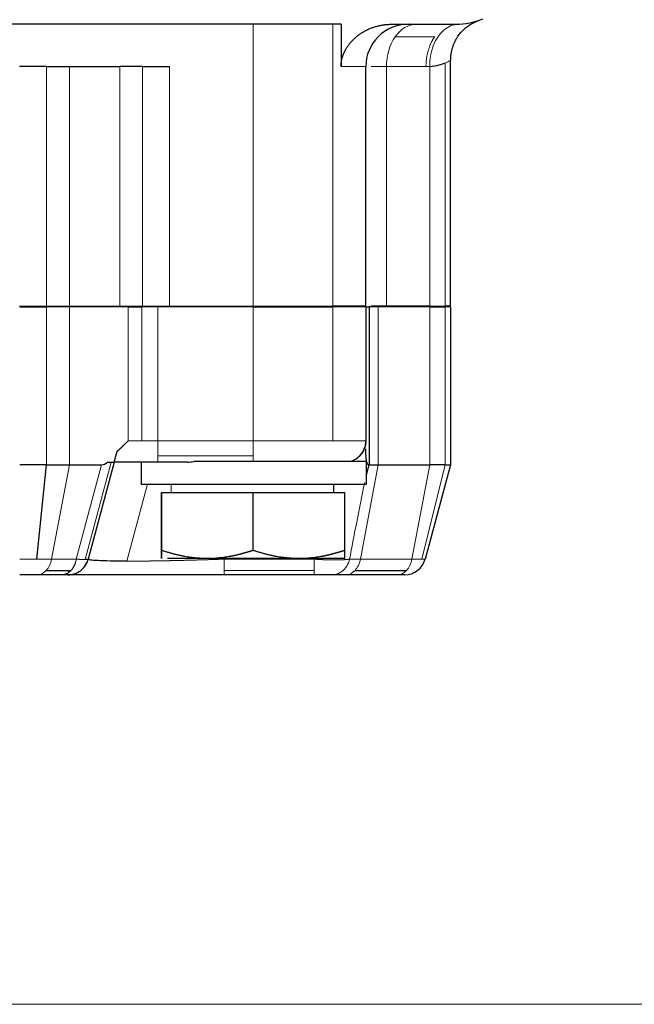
# Model space of a CAD drawing. Header units: inches. Extents: x 0 to 20790, y -12 to 14700.
# Tile 399 of 441: x 13728 to 13772, y 11620 to 11690. Entities that reach past the tile are written whole.
import ezdxf

# ---------------------------------------------------------------- set-up
doc = ezdxf.new("R2010")
doc.units = ezdxf.units.IN
doc.layers.add('1', color=7, linetype='Continuous', true_color=0xffffff)

msp = doc.modelspace()

# ---------------------------------------------------------------- linework, layer by layer
at = {"layer": '1', "color": 2, "linetype": 'Continuous', "lineweight": 25}
for p, q in [((13744.878, 11689.942), (13678.878, 11689.942)), ((13750.535, 11689.942), (13744.878, 11689.942)), ((13751.123, 11689.942), (13750.535, 11689.942)), ((13751.123, 11689.942), (13751.123, 11686.941)), ((13754.676, 11689.942), (13759.267, 11689.942)), ((13758.878, 11669.942), (13758.878, 11687.38)), ((13730.221, 11686.942), (13728.307, 11686.942)), ((13730.221, 11686.942), (13731.843, 11686.942)), ((13731.843, 11686.942), (13735.414, 11686.942)), ((13737.036, 11686.942), (13735.414, 11686.942)), ((13737.036, 11686.942), (13738.949, 11686.942)), ((13752.878, 11669.942), (13752.878, 11686.941)), ((13728.307, 11669.942), (13730.221, 11669.942)), ((13728.318, 11669.892), (13730.232, 11669.892)), ((13730.221, 11669.942), (13731.843, 11669.942)), ((13731.854, 11669.892), (13730.232, 11669.892)), ((13731.843, 11669.942), (13735.414, 11669.942)), ((13736.009, 11669.892), (13731.854, 11669.892)), ((13735.414, 11669.942), (13737.036, 11669.942)), ((13736.009, 11669.892), (13736.982, 11669.892)), ((13738.13, 11669.892), (13736.982, 11669.892)), ((13737.036, 11669.942), (13738.949, 11669.942)), ((13744.888, 11669.892), (13738.13, 11669.892)), ((13738.949, 11669.942), (13744.878, 11669.942)), ((13740.855, 11669.892), (13740.855, 11669.942)), ((13740.879, 11669.892), (13740.879, 11669.942)), ((13744.878, 11669.942), (13750.535, 11669.942)), ((13744.888, 11669.892), (13750.544, 11669.892)), ((13752.878, 11669.942), (13750.535, 11669.942)), ((13752.885, 11669.892), (13750.544, 11669.892)), ((13752.885, 11669.892), (13752.885, 11660.392)), ((13752.885, 11669.892), (13753.109, 11669.892)), ((13753.759, 11669.892), (13753.109, 11669.892)), ((13753.109, 11669.892), (13753.109, 11658.691)), ((13754.343, 11669.942), (13753.259, 11669.942)), ((13757.415, 11669.892), (13753.759, 11669.892)), ((13757.414, 11669.942), (13754.343, 11669.942)), ((13757.414, 11669.942), (13758.498, 11669.942)), ((13757.415, 11669.892), (13758.498, 11669.892)), ((13758.878, 11669.942), (13758.498, 11669.942)), ((13758.878, 11669.892), (13758.498, 11669.892)), ((13735.032, 11658.892), (13735.236, 11659.656)), ((13735.031, 11658.892), (13733.185, 11652.003)), ((13734.539, 11658.892), (13735.032, 11658.892)), ((13738.13, 11658.892), (13735.031, 11658.892)), ((13736.929, 11658.892), (13736.929, 11657.321)), ((13740.24, 11658.892), (13738.13, 11658.892)), ((13752.929, 11658.921), (13740.681, 11658.921)), ((13752.929, 11657.321), (13752.929, 11658.921)), ((13730.232, 11658.692), (13728.318, 11658.692)), ((13729.545, 11652.003), (13730.232, 11658.692)), ((13730.232, 11658.692), (13731.854, 11658.692)), ((13731.854, 11658.692), (13734.13, 11658.692)), ((13752.929, 11657.964), (13753.109, 11658.691)), ((13753.109, 11658.692), (13753.759, 11658.692)), ((13753.759, 11658.692), (13757.415, 11658.692)), ((13758.878, 11658.692), (13757.086, 11652.003)), ((13758.498, 11658.692), (13757.415, 11658.692)), ((13758.498, 11658.692), (13758.878, 11658.692)), ((13736.929, 11657.321), (13752.929, 11657.321)), ((13738.377, 11656.742), (13738.38, 11656.742)), ((13738.377, 11656.742), (13738.377, 11652.623)), ((13738.38, 11656.742), (13744.881, 11656.742)), ((13738.38, 11652.623), (13738.38, 11656.742)), ((13744.881, 11656.742), (13751.38, 11656.742)), ((13744.881, 11652.623), (13744.881, 11656.742)), ((13751.38, 11652.623), (13751.38, 11656.742)), ((13751.379, 11652.042), (13738.809, 11652.042)), ((13730.207, 11651.202), (13731.958, 11651.202)), ((13752.113, 11651.202), (13755.768, 11651.202)), ((13729.561, 11650.892), (13728.318, 11650.892)), ((13731.313, 11650.892), (13729.561, 11650.892)), ((13731.737, 11650.892), (13731.313, 11650.892)), ((13742.838, 11650.892), (13731.733, 11650.892)), ((13749.219, 11650.892), (13742.838, 11650.892)), ((13751.467, 11650.892), (13750.474, 11650.892)), ((13755.123, 11650.892), (13751.467, 11650.892)), ((13755.637, 11650.892), (13755.123, 11650.892))]:
    msp.add_line(p, q, dxfattribs=at)
at = {"layer": '1', "color": 110, "linetype": 'Continuous', "lineweight": 13}
for p, q in [((13744.878, 11689.942), (13744.878, 11669.942)), ((13750.535, 11669.942), (13750.535, 11689.942)), ((13757.767, 11689.063), (13754.964, 11689.063)), ((13730.221, 11669.942), (13730.221, 11686.942)), ((13731.843, 11686.942), (13731.843, 11669.942)), ((13735.414, 11686.942), (13735.414, 11669.942)), ((13737.036, 11669.942), (13737.036, 11686.942)), ((13738.949, 11686.942), (13738.949, 11669.942)), ((13751.123, 11686.941), (13752.878, 11686.941)), ((13753.259, 11686.942), (13754.343, 11686.942)), ((13754.343, 11686.942), (13757.146, 11686.942)), ((13754.343, 11669.942), (13754.343, 11686.942)), ((13757.414, 11686.946), (13757.414, 11669.942)), ((13758.498, 11669.942), (13758.498, 11687.196)), ((13730.232, 11669.892), (13730.232, 11658.692)), ((13731.854, 11658.692), (13731.854, 11669.892)), ((13736.009, 11660.392), (13736.009, 11669.892)), ((13736.982, 11669.892), (13736.982, 11660.392)), ((13744.888, 11660.392), (13744.888, 11669.892)), ((13750.544, 11669.892), (13750.544, 11660.392)), ((13757.415, 11658.692), (13757.415, 11669.892)), ((13758.498, 11669.892), (13758.498, 11658.692)), ((13736.982, 11660.392), (13736.009, 11660.392)), ((13736.982, 11660.392), (13738.13, 11660.392)), ((13738.13, 11660.392), (13744.888, 11660.392)), ((13750.544, 11660.392), (13744.888, 11660.392)), ((13750.544, 11660.392), (13752.885, 11660.392)), ((13732.958, 11651.974), (13734.812, 11658.892)), ((13738.13, 11659.331), (13744.887, 11659.331)), ((13731.854, 11658.692), (13730.586, 11652.003)), ((13734.13, 11658.692), (13732.337, 11652.003)), ((13753.759, 11658.692), (13752.492, 11652.003)), ((13757.415, 11658.692), (13756.147, 11652.003)), ((13756.842, 11652.003), (13758.498, 11658.692)), ((13737.396, 11657.321), (13735.932, 11651.86)), ((13739.064, 11656.742), (13739.064, 11657.321)), ((13728.318, 11652.003), (13729.545, 11652.003)), ((13730.586, 11652.003), (13729.545, 11652.003)), ((13730.586, 11652.003), (13732.337, 11652.003)), ((13742.848, 11652.042), (13742.838, 11652.003)), ((13742.838, 11652.003), (13749.22, 11652.003)), ((13752.492, 11652.003), (13751.729, 11652.003)), ((13752.492, 11652.003), (13756.147, 11652.003)), ((13756.147, 11652.003), (13756.842, 11652.003)), ((13757.086, 11652.003), (13756.842, 11652.003)), ((13742.838, 11650.892), (13742.838, 11651.202)), ((13742.838, 11651.202), (13749.22, 11651.202)), ((13749.22, 11651.202), (13749.219, 11650.892)), ((13675.829, 11620.427), (13809.848, 11620.427))]:
    msp.add_line(p, q, dxfattribs=at)
at = {"layer": '1', "color": 2, "linetype": 'Continuous', "lineweight": 25}
for centre, radius, start, end in [((13759.267, 11694.942), 5, 270, 292.5), ((13755.878, 11686.942), 3, 90, 135), ((13755.878, 11686.942), 3, 135, 180.00358), ((13755.637, 11652.392), 1.5, 270, 345)]:
    msp.add_arc(centre, radius, start, end, dxfattribs=at)
at = {"layer": '1', "color": 110, "linetype": 'Continuous', "lineweight": 13}
for centre, major_axis, ratio, start_param, end_param in [((13756.464, 11686.942), (0, -3), 0.707107, 3.141593, 3.926991), ((13756.464, 11686.942), (0, -3), 0.707107, 3.926991, 4.712389), ((13738.13, 11660.392), (0, -1.5), 0.000306, 0.785398, 1.570937), ((13744.887, 11660.392), (0, -1.5), 0.000306, 0.785398, 1.570796), ((13738.13, 11660.392), (0, -1.5), 0.000306, 0, 0.785398), ((13744.887, 11660.392), (0, 1.5), 0.000306, 3.341239, 3.926991), ((13729.561, 11652.392), (0, -1.5), 0.707323, 0.654498, 1.308997), ((13751.467, 11652.392), (0, -1.5), 0.707323, 0.654498, 1.308997), ((13755.123, 11652.392), (0, -1.5), 0.707323, 0.654498, 1.308997), ((13729.561, 11652.392), (0, -1.5), 0.707323, 0, 0.654498), ((13751.467, 11652.392), (0, -1.5), 0.707323, 0, 0.654498), ((13755.123, 11652.392), (0, 1.5), 0.707323, 3.141593, 3.796091)]:
    msp.add_ellipse(centre, major_axis=major_axis, ratio=ratio, start_param=start_param, end_param=end_param, dxfattribs=at)
at = {"layer": '1', "color": 2, "linetype": 'Continuous', "lineweight": 25}
for major_axis, start_param, end_param in [((0, -1.5), 0.785398, 1.570796), ((0, 1.5), 3.341239, 3.926991)]:
    msp.add_ellipse((13751.385, 11660.392), major_axis=major_axis, ratio=1, start_param=start_param, end_param=end_param, dxfattribs=at)
for points, degree, knots in [([(13759.435, 11689.121), (13759.555, 11689.289), (13759.966, 11689.756), (13760.509, 11690.081), (13760.899, 11690.215)], 3, [0, 0, 0, 0, 0.333333, 1, 1, 1, 1]), ([(13751.123, 11686.941), (13751.123, 11687.263), (13751.293, 11687.877), (13751.608, 11688.44), (13752.035, 11688.923), (13752.543, 11689.321), (13753.114, 11689.627), (13754.032, 11689.941), (13754.676, 11689.942)], 2, [0, 0, 0, 0.125, 0.25, 0.375, 0.5, 0.625, 0.75, 1, 1, 1]), ([(13735.236, 11659.656), (13735.415, 11659.81), (13735.629, 11660.015), (13735.752, 11660.134), (13736.009, 11660.392)], 2, [0, 0, 0, 0.5, 0.5, 1, 1, 1]), ([(13752.95, 11658.892), (13752.949, 11658.896), (13752.947, 11658.904), (13752.945, 11658.917), (13752.942, 11658.93), (13752.939, 11658.943), (13752.937, 11658.957), (13752.934, 11658.971), (13752.932, 11658.985), (13752.929, 11659), (13752.927, 11659.015), (13752.924, 11659.031), (13752.922, 11659.047), (13752.92, 11659.063), (13752.918, 11659.08), (13752.916, 11659.096), (13752.914, 11659.114), (13752.912, 11659.131), (13752.91, 11659.149), (13752.908, 11659.168), (13752.906, 11659.186), (13752.904, 11659.205), (13752.902, 11659.225), (13752.901, 11659.244), (13752.899, 11659.264), (13752.898, 11659.285), (13752.896, 11659.305), (13752.895, 11659.326), (13752.894, 11659.348), (13752.892, 11659.37), (13752.891, 11659.392), (13752.89, 11659.414), (13752.889, 11659.437), (13752.888, 11659.46), (13752.887, 11659.484), (13752.886, 11659.508), (13752.885, 11659.532), (13752.885, 11659.556), (13752.884, 11659.581), (13752.883, 11659.606), (13752.883, 11659.632), (13752.882, 11659.658), (13752.882, 11659.684), (13752.882, 11659.711), (13752.881, 11659.738), (13752.881, 11659.765), (13752.881, 11659.793), (13752.881, 11659.811), (13752.881, 11659.821)], 3, [0, 0, 0, 0, 0.016016, 0.032258, 0.048728, 0.065429, 0.082365, 0.099536, 0.116947, 0.134599, 0.152494, 0.170635, 0.189023, 0.207662, 0.226551, 0.245695, 0.265093, 0.284749, 0.304662, 0.324836, 0.345271, 0.36597, 0.386932, 0.40816, 0.429655, 0.451418, 0.473451, 0.495754, 0.518328, 0.541175, 0.564295, 0.58769, 0.61136, 0.635306, 0.65953, 0.684032, 0.708812, 0.733872, 0.759213, 0.784834, 0.810737, 0.836923, 0.863391, 0.890143, 0.91718, 0.944501, 0.972107, 1, 1, 1, 1]), ([(13753.068, 11658.692), (13753.067, 11658.692), (13753.065, 11658.692), (13753.061, 11658.692), (13753.058, 11658.693), (13753.054, 11658.694), (13753.051, 11658.695), (13753.047, 11658.696), (13753.044, 11658.698), (13753.041, 11658.7), (13753.038, 11658.702), (13753.034, 11658.704), (13753.031, 11658.707), (13753.028, 11658.71), (13753.025, 11658.713), (13753.022, 11658.716), (13753.018, 11658.72), (13753.015, 11658.724), (13753.012, 11658.728), (13753.009, 11658.732), (13753.006, 11658.737), (13753.003, 11658.742), (13753, 11658.747), (13752.997, 11658.752), (13752.995, 11658.758), (13752.992, 11658.764), (13752.989, 11658.77), (13752.986, 11658.776), (13752.983, 11658.783), (13752.981, 11658.79), (13752.978, 11658.797), (13752.975, 11658.804), (13752.973, 11658.812), (13752.97, 11658.82), (13752.967, 11658.828), (13752.965, 11658.836), (13752.962, 11658.845), (13752.96, 11658.854), (13752.957, 11658.863), (13752.955, 11658.872), (13752.953, 11658.882), (13752.951, 11658.888), (13752.95, 11658.892)], 3, [0, 0, 0, 0, 0.021212, 0.042475, 0.063802, 0.085208, 0.106704, 0.128305, 0.150022, 0.171868, 0.193856, 0.215997, 0.238304, 0.260787, 0.283459, 0.306329, 0.32941, 0.35271, 0.376241, 0.400012, 0.424033, 0.448312, 0.47286, 0.497683, 0.522791, 0.548193, 0.573894, 0.599904, 0.626229, 0.652876, 0.679853, 0.707165, 0.734818, 0.762819, 0.791174, 0.819888, 0.848967, 0.878415, 0.908237, 0.93844, 0.969026, 1, 1, 1, 1]), ([(13738.379, 11652.042), (13738.378, 11652.044), (13738.378, 11652.045), (13738.378, 11652.046), (13738.378, 11652.048), (13738.378, 11652.05), (13738.378, 11652.052), (13738.378, 11652.054), (13738.378, 11652.057), (13738.378, 11652.06), (13738.378, 11652.063), (13738.378, 11652.066), (13738.378, 11652.07), (13738.378, 11652.074), (13738.378, 11652.078), (13738.378, 11652.083), (13738.378, 11652.087), (13738.378, 11652.092), (13738.378, 11652.098), (13738.378, 11652.103), (13738.378, 11652.109), (13738.378, 11652.115), (13738.378, 11652.121), (13738.378, 11652.128), (13738.378, 11652.134), (13738.378, 11652.141), (13738.378, 11652.149), (13738.378, 11652.156), (13738.378, 11652.164), (13738.378, 11652.172), (13738.378, 11652.18), (13738.378, 11652.189), (13738.378, 11652.201), (13738.378, 11652.217), (13738.378, 11652.239), (13738.378, 11652.261), (13738.378, 11652.284), (13738.378, 11652.309), (13738.378, 11652.335), (13738.378, 11652.362), (13738.378, 11652.391), (13738.378, 11652.42), (13738.378, 11652.451), (13738.378, 11652.483), (13738.377, 11652.516), (13738.377, 11652.551), (13738.377, 11652.586), (13738.377, 11652.611), (13738.377, 11652.623)], 3, [0, 0, 0, 0, 0.07041, 0.084484, 0.09856, 0.112638, 0.126719, 0.140805, 0.154898, 0.168998, 0.183108, 0.197228, 0.21136, 0.225506, 0.239666, 0.253842, 0.268035, 0.282247, 0.296479, 0.310732, 0.325007, 0.339307, 0.353631, 0.367982, 0.382361, 0.396768, 0.411205, 0.425674, 0.440175, 0.45471, 0.46928, 0.483886, 0.498529, 0.530489, 0.562616, 0.594921, 0.627414, 0.660107, 0.693008, 0.726128, 0.759476, 0.79306, 0.82689, 0.860973, 0.895319, 0.929933, 0.964825, 1, 1, 1, 1]), ([(13738.38, 11652.623), (13738.38, 11652.617), (13738.38, 11652.604), (13738.38, 11652.585), (13738.38, 11652.567), (13738.38, 11652.549), (13738.38, 11652.531), (13738.38, 11652.513), (13738.38, 11652.496), (13738.38, 11652.479), (13738.379, 11652.462), (13738.379, 11652.446), (13738.379, 11652.43), (13738.379, 11652.414), (13738.379, 11652.399), (13738.379, 11652.384), (13738.379, 11652.37), (13738.379, 11652.355), (13738.379, 11652.341), (13738.379, 11652.327), (13738.379, 11652.314), (13738.379, 11652.301), (13738.379, 11652.288), (13738.379, 11652.276), (13738.379, 11652.264), (13738.379, 11652.252), (13738.379, 11652.24), (13738.379, 11652.229), (13738.379, 11652.218), (13738.379, 11652.208), (13738.379, 11652.195), (13738.379, 11652.181), (13738.379, 11652.165), (13738.379, 11652.15), (13738.379, 11652.136), (13738.379, 11652.123), (13738.379, 11652.111), (13738.379, 11652.1), (13738.379, 11652.09), (13738.379, 11652.08), (13738.379, 11652.072), (13738.379, 11652.065), (13738.379, 11652.059), (13738.379, 11652.053), (13738.379, 11652.049), (13738.379, 11652.046), (13738.379, 11652.043), (13738.379, 11652.042), (13738.379, 11652.042), (13738.379, 11652.042)], 3, [0, 0, 0, 0, 0.018322, 0.036567, 0.054736, 0.072829, 0.090849, 0.108795, 0.126669, 0.144472, 0.162206, 0.17987, 0.197467, 0.214997, 0.232462, 0.249862, 0.2672, 0.284476, 0.301691, 0.318847, 0.335946, 0.352988, 0.369974, 0.386907, 0.403788, 0.420617, 0.437397, 0.45413, 0.470815, 0.487456, 0.504053, 0.532692, 0.561195, 0.589568, 0.617821, 0.645964, 0.674004, 0.701952, 0.729817, 0.75761, 0.785338, 0.813014, 0.840646, 0.868245, 0.895821, 0.923384, 0.950945, 0.978515, 1, 1, 1, 1]), ([(13744.881, 11652.623), (13744.862, 11652.617), (13744.824, 11652.604), (13744.767, 11652.586), (13744.71, 11652.567), (13744.653, 11652.549), (13744.597, 11652.532), (13744.54, 11652.514), (13744.484, 11652.497), (13744.428, 11652.48), (13744.372, 11652.464), (13744.316, 11652.448), (13744.26, 11652.432), (13744.205, 11652.416), (13744.149, 11652.401), (13744.094, 11652.386), (13744.039, 11652.372), (13743.984, 11652.357), (13743.929, 11652.343), (13743.874, 11652.33), (13743.819, 11652.316), (13743.764, 11652.303), (13743.709, 11652.29), (13743.655, 11652.278), (13743.6, 11652.266), (13743.546, 11652.254), (13743.491, 11652.243), (13743.437, 11652.231), (13743.383, 11652.22), (13743.328, 11652.21), (13743.159, 11652.178), (13742.875, 11652.131), (13742.477, 11652.082), (13742.081, 11652.052), (13741.681, 11652.04), (13741.276, 11652.047), (13740.866, 11652.074), (13740.454, 11652.121), (13740.143, 11652.17), (13739.933, 11652.209), (13739.825, 11652.231), (13739.717, 11652.254), (13739.608, 11652.277), (13739.499, 11652.303), (13739.389, 11652.329), (13739.279, 11652.357), (13739.169, 11652.386), (13739.058, 11652.416), (13738.946, 11652.447), (13738.834, 11652.48), (13738.721, 11652.514), (13738.608, 11652.549), (13738.494, 11652.585), (13738.418, 11652.611), (13738.38, 11652.623)], 3, [0, 0, 0, 0, 0.009019, 0.018002, 0.026948, 0.03586, 0.044737, 0.05358, 0.062392, 0.071171, 0.07992, 0.088638, 0.097328, 0.105989, 0.114623, 0.123231, 0.131814, 0.140372, 0.148907, 0.15742, 0.165911, 0.174382, 0.182833, 0.191267, 0.199683, 0.208082, 0.216467, 0.224838, 0.233196, 0.241542, 0.249877, 0.311299, 0.371721, 0.431655, 0.491631, 0.553705, 0.615706, 0.678192, 0.7417, 0.758271, 0.774904, 0.791606, 0.808385, 0.825249, 0.842204, 0.859257, 0.876415, 0.893685, 0.911074, 0.928586, 0.94623, 0.964009, 0.981931, 1, 1, 1, 1]), ([(13751.38, 11652.623), (13751.361, 11652.617), (13751.322, 11652.604), (13751.265, 11652.586), (13751.208, 11652.567), (13751.151, 11652.549), (13751.095, 11652.531), (13751.038, 11652.514), (13750.982, 11652.497), (13750.926, 11652.48), (13750.87, 11652.464), (13750.814, 11652.448), (13750.758, 11652.432), (13750.703, 11652.416), (13750.647, 11652.401), (13750.592, 11652.386), (13750.537, 11652.371), (13750.482, 11652.357), (13750.427, 11652.343), (13750.372, 11652.329), (13750.317, 11652.316), (13750.262, 11652.303), (13750.208, 11652.29), (13750.153, 11652.278), (13750.099, 11652.266), (13750.045, 11652.254), (13749.991, 11652.243), (13749.937, 11652.231), (13749.882, 11652.221), (13749.829, 11652.21), (13749.659, 11652.178), (13749.375, 11652.131), (13748.976, 11652.082), (13748.579, 11652.052), (13748.178, 11652.04), (13747.771, 11652.047), (13747.36, 11652.075), (13746.947, 11652.122), (13746.636, 11652.172), (13746.425, 11652.211), (13746.317, 11652.233), (13746.209, 11652.255), (13746.1, 11652.279), (13745.991, 11652.304), (13745.882, 11652.331), (13745.773, 11652.358), (13745.663, 11652.387), (13745.553, 11652.417), (13745.442, 11652.449), (13745.331, 11652.481), (13745.219, 11652.515), (13745.107, 11652.55), (13744.994, 11652.586), (13744.919, 11652.611), (13744.881, 11652.623)], 3, [0, 0, 0, 0, 0.00904, 0.018043, 0.027009, 0.035939, 0.044834, 0.053694, 0.06252, 0.071313, 0.080073, 0.088802, 0.097499, 0.106167, 0.114805, 0.123415, 0.131996, 0.140551, 0.149079, 0.157583, 0.166061, 0.174516, 0.182949, 0.191359, 0.199749, 0.208118, 0.216469, 0.224801, 0.233116, 0.241414, 0.249697, 0.311305, 0.371916, 0.432011, 0.49209, 0.554427, 0.616638, 0.679323, 0.743062, 0.759642, 0.776265, 0.79294, 0.809675, 0.826479, 0.843359, 0.860324, 0.877382, 0.89454, 0.911806, 0.929187, 0.94669, 0.964323, 0.98209, 1, 1, 1, 1]), ([(13751.379, 11652.042), (13751.379, 11652.044), (13751.379, 11652.045), (13751.379, 11652.046), (13751.379, 11652.048), (13751.379, 11652.05), (13751.379, 11652.052), (13751.379, 11652.054), (13751.379, 11652.057), (13751.379, 11652.06), (13751.379, 11652.063), (13751.379, 11652.066), (13751.379, 11652.07), (13751.379, 11652.074), (13751.379, 11652.078), (13751.379, 11652.083), (13751.379, 11652.087), (13751.379, 11652.092), (13751.379, 11652.098), (13751.379, 11652.103), (13751.379, 11652.109), (13751.379, 11652.115), (13751.379, 11652.121), (13751.379, 11652.128), (13751.379, 11652.134), (13751.379, 11652.141), (13751.379, 11652.149), (13751.379, 11652.156), (13751.379, 11652.164), (13751.379, 11652.172), (13751.379, 11652.18), (13751.379, 11652.189), (13751.379, 11652.201), (13751.379, 11652.217), (13751.379, 11652.239), (13751.379, 11652.261), (13751.379, 11652.284), (13751.379, 11652.309), (13751.379, 11652.335), (13751.379, 11652.362), (13751.379, 11652.391), (13751.379, 11652.42), (13751.38, 11652.451), (13751.38, 11652.483), (13751.38, 11652.516), (13751.38, 11652.551), (13751.38, 11652.586), (13751.38, 11652.611), (13751.38, 11652.623)], 3, [0, 0, 0, 0, 0.07041, 0.084484, 0.09856, 0.112638, 0.126719, 0.140805, 0.154898, 0.168998, 0.183108, 0.197228, 0.21136, 0.225506, 0.239666, 0.253842, 0.268035, 0.282247, 0.296479, 0.310732, 0.325007, 0.339307, 0.353631, 0.367982, 0.382361, 0.396768, 0.411205, 0.425674, 0.440175, 0.45471, 0.46928, 0.483886, 0.498529, 0.530489, 0.562616, 0.594921, 0.627414, 0.660107, 0.693008, 0.726128, 0.759476, 0.79306, 0.82689, 0.860973, 0.895319, 0.929933, 0.964825, 1, 1, 1, 1]), ([(13732.65, 11651.202), (13732.761, 11651.287), (13732.993, 11651.523), (13733.137, 11651.823), (13733.185, 11652.003)], 3, [0, 0, 0, 0, 0.428555, 1, 1, 1, 1]), ([(13733.185, 11652.003), (13733.183, 11651.995), (13733.146, 11651.979), (13733.038, 11651.974), (13732.958, 11651.974)], 3, [0, 0, 0, 0, 0.442202, 1, 1, 1, 1]), ([(13735.933, 11651.86), (13735.711, 11651.86), (13735.501, 11651.861), (13735.105, 11651.864), (13734.92, 11651.866), (13734.403, 11651.876), (13733.964, 11651.89), (13733.655, 11651.91), (13733.478, 11651.925), (13733.405, 11651.933), (13733.231, 11651.96), (13733.176, 11651.981), (13733.182, 11652.003)], 3, [0, 0, 0, 0, 0.125, 0.125, 0.25, 0.25, 0.5, 0.625, 0.625, 0.75, 0.75, 1, 1, 1, 1]), ([(13731.958, 11651.202), (13731.932, 11651.173), (13731.796, 11651.039), (13731.577, 11650.918), (13731.379, 11650.892), (13731.313, 11650.892)], 3, [0, 0, 0, 0, 0.142923, 0.714332, 1, 1, 1, 1]), ([(13731.737, 11650.892), (13731.83, 11650.892), (13732.111, 11650.918), (13732.42, 11651.039), (13732.613, 11651.173), (13732.65, 11651.202)], 3, [0, 0, 0, 0, 0.285706, 0.857118, 1, 1, 1, 1]), ([(13750.474, 11650.892), (13750.411, 11650.892), (13750.238, 11650.892), (13749.957, 11650.892), (13749.713, 11650.892), (13749.498, 11650.892), (13749.333, 11650.892), (13749.219, 11650.892)], 3, [0, 0, 0, 0, 0.252546, 0.556713, 0.675, 0.775, 1, 1, 1, 1])]:
    msp.add_open_spline(points, degree=degree, knots=knots, dxfattribs=at)
at = {"layer": '1', "color": 110, "linetype": 'Continuous', "lineweight": 13}
for points, degree in [([(13757.414, 11686.946), (13757.405, 11687.462), (13757.58, 11688.492), (13758.351, 11689.636), (13759.07, 11689.932), (13759.435, 11689.944)], 3), ([(13757.146, 11686.942), (13757.235, 11686.942), (13757.325, 11686.943), (13757.414, 11686.946)], 3), ([(13738.13, 11669.892), (13738.13, 11660.392)], 1), ([(13753.759, 11669.892), (13753.759, 11658.692)], 1)]:
    msp.add_open_spline(points, degree=degree, dxfattribs=at)
for points, weights, degree in [([(13757.146, 11686.942), (13757.146, 11687.748), (13757.364, 11688.493), (13757.767, 11689.063)], [1, 0.949253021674, 0.949253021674, 1], 3), ([(13731.958, 11651.202), (13732.244, 11651.512), (13732.337, 11652.003)], [1, 0.876726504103, 0.857220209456], 2), ([(13749.22, 11651.202), (13749.22, 11651.512), (13749.22, 11652.003)], [1, 0.876726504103, 0.857220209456], 2)]:
    msp.add_rational_spline(points, weights, degree=degree, dxfattribs=at)
at = {"layer": '1', "color": 2, "linetype": 'Continuous', "lineweight": 25}
msp.add_rational_spline([(13759.435, 11689.121), (13759.07, 11688.608), (13758.878, 11688.009), (13758.878, 11687.38)], [1, 0.968307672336, 0.968307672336, 1], degree=3, dxfattribs=at)
at = {"layer": '1', "color": 110, "linetype": 'Continuous', "lineweight": 13}
for points, knots in [([(13758.498, 11687.196), (13758.571, 11687.226), (13758.786, 11687.325), (13758.878, 11687.38), (13758.878, 11687.38)], [0, 0, 0, 0, 0.291275, 1, 1, 1, 1]), ([(13758.498, 11687.196), (13758.493, 11687.194), (13758.484, 11687.191), (13758.471, 11687.185), (13758.457, 11687.179), (13758.443, 11687.174), (13758.428, 11687.168), (13758.414, 11687.163), (13758.399, 11687.157), (13758.384, 11687.151), (13758.368, 11687.146), (13758.353, 11687.14), (13758.337, 11687.134), (13758.321, 11687.129), (13758.305, 11687.123), (13758.279, 11687.114), (13758.242, 11687.101), (13758.193, 11687.086), (13758.142, 11687.071), (13758.09, 11687.056), (13758.04, 11687.043), (13757.992, 11687.031), (13757.947, 11687.02), (13757.902, 11687.011), (13757.857, 11687.001), (13757.812, 11686.993), (13757.767, 11686.985), (13757.722, 11686.978), (13757.677, 11686.971), (13757.632, 11686.966), (13757.588, 11686.96), (13757.544, 11686.956), (13757.5, 11686.952), (13757.457, 11686.949), (13757.428, 11686.947), (13757.414, 11686.946)], [0, 0, 0, 0, 0.017866, 0.035733, 0.053601, 0.07147, 0.08934, 0.107211, 0.125083, 0.142956, 0.160831, 0.178706, 0.196582, 0.214459, 0.232337, 0.250216, 0.300804, 0.351173, 0.401325, 0.45126, 0.500978, 0.541621, 0.581489, 0.620582, 0.658903, 0.696453, 0.733233, 0.769245, 0.804492, 0.838974, 0.872694, 0.905654, 0.937857, 0.969305, 1, 1, 1, 1]), ([(13751.729, 11652.003), (13751.884, 11652.841), (13752.227, 11654.656), (13752.594, 11656.468), (13752.8, 11657.443)], [0, 0, 0, 0, 0.461415, 1, 1, 1, 1]), ([(13732.337, 11652.003), (13732.343, 11652.003), (13732.355, 11652.002), (13732.372, 11652.001), (13732.389, 11652), (13732.406, 11651.998), (13732.423, 11651.997), (13732.439, 11651.996), (13732.456, 11651.995), (13732.472, 11651.994), (13732.488, 11651.993), (13732.504, 11651.992), (13732.52, 11651.991), (13732.535, 11651.99), (13732.551, 11651.989), (13732.566, 11651.988), (13732.581, 11651.987), (13732.596, 11651.986), (13732.611, 11651.985), (13732.625, 11651.985), (13732.64, 11651.984), (13732.654, 11651.983), (13732.668, 11651.982), (13732.682, 11651.982), (13732.695, 11651.981), (13732.709, 11651.98), (13732.722, 11651.98), (13732.735, 11651.979), (13732.748, 11651.979), (13732.761, 11651.978), (13732.774, 11651.978), (13732.786, 11651.977), (13732.798, 11651.977), (13732.81, 11651.976), (13732.822, 11651.976), (13732.834, 11651.976), (13732.845, 11651.975), (13732.856, 11651.975), (13732.867, 11651.975), (13732.878, 11651.975), (13732.889, 11651.974), (13732.899, 11651.974), (13732.909, 11651.974), (13732.92, 11651.974), (13732.929, 11651.974), (13732.939, 11651.974), (13732.949, 11651.974), (13732.955, 11651.974), (13732.958, 11651.974)], [0, 0, 0, 0, 0.022024, 0.044046, 0.066068, 0.088087, 0.110103, 0.132114, 0.154121, 0.176123, 0.198118, 0.220105, 0.242084, 0.264055, 0.286015, 0.307965, 0.329903, 0.35183, 0.373743, 0.395642, 0.417526, 0.439395, 0.461247, 0.483083, 0.5049, 0.526699, 0.548478, 0.570237, 0.591975, 0.613691, 0.635384, 0.657055, 0.678701, 0.700322, 0.721917, 0.743486, 0.765028, 0.786543, 0.808028, 0.829485, 0.850911, 0.872307, 0.893672, 0.915004, 0.936304, 0.95757, 0.978802, 1, 1, 1, 1]), ([(13732.646, 11651.202), (13732.705, 11651.247), (13732.763, 11651.298), (13732.871, 11651.412), (13732.923, 11651.474), (13733.016, 11651.61), (13733.058, 11651.684), (13733.13, 11651.838), (13733.159, 11651.92), (13733.182, 11652.003)], [0, 0, 0, 0, 0.25, 0.25, 0.5, 0.5, 0.75, 0.75, 1, 1, 1, 1]), ([(13735.932, 11651.86), (13735.944, 11651.86), (13735.967, 11651.86), (13736.003, 11651.86), (13736.038, 11651.86), (13736.074, 11651.86), (13736.11, 11651.86), (13736.146, 11651.86), (13736.182, 11651.86), (13736.219, 11651.861), (13736.255, 11651.861), (13736.292, 11651.861), (13736.33, 11651.861), (13736.367, 11651.861), (13736.405, 11651.861), (13736.443, 11651.862), (13736.481, 11651.862), (13736.519, 11651.862), (13736.557, 11651.862), (13736.596, 11651.863), (13736.635, 11651.863), (13736.674, 11651.863), (13736.713, 11651.863), (13736.753, 11651.864), (13736.793, 11651.864), (13736.832, 11651.864), (13736.873, 11651.865), (13736.913, 11651.865), (13736.953, 11651.865), (13736.994, 11651.866), (13737.035, 11651.866), (13737.076, 11651.867), (13737.117, 11651.867), (13737.159, 11651.867), (13737.2, 11651.868), (13737.242, 11651.868), (13737.284, 11651.869), (13737.326, 11651.869), (13737.369, 11651.87), (13737.411, 11651.87), (13737.454, 11651.871), (13737.497, 11651.871), (13737.54, 11651.872), (13737.583, 11651.872), (13737.627, 11651.873), (13737.67, 11651.873), (13737.714, 11651.874), (13737.758, 11651.875), (13737.802, 11651.875), (13737.847, 11651.876), (13737.891, 11651.876), (13737.936, 11651.877), (13737.98, 11651.878), (13738.025, 11651.878), (13738.07, 11651.879), (13738.116, 11651.88), (13738.161, 11651.88), (13738.207, 11651.881), (13738.252, 11651.882), (13738.298, 11651.883), (13738.344, 11651.883), (13738.39, 11651.884), (13738.436, 11651.885), (13738.483, 11651.886), (13738.529, 11651.887), (13738.576, 11651.887), (13738.623, 11651.888), (13738.67, 11651.889), (13738.717, 11651.89), (13738.764, 11651.891), (13738.812, 11651.892), (13738.859, 11651.893), (13738.907, 11651.894), (13738.954, 11651.895), (13739.002, 11651.896), (13739.05, 11651.896), (13739.11, 11651.898), (13739.181, 11651.899), (13739.264, 11651.901), (13739.348, 11651.903), (13739.433, 11651.905), (13739.518, 11651.907), (13739.604, 11651.909), (13739.69, 11651.911), (13739.778, 11651.913), (13739.865, 11651.915), (13739.954, 11651.917), (13740.042, 11651.92), (13740.132, 11651.922), (13740.222, 11651.924), (13740.313, 11651.927), (13740.404, 11651.929), (13740.495, 11651.932), (13740.588, 11651.934), (13740.681, 11651.937), (13740.774, 11651.939), (13740.868, 11651.942), (13740.962, 11651.945), (13741.057, 11651.947), (13741.152, 11651.95), (13741.248, 11651.953), (13741.345, 11651.956), (13741.441, 11651.959), (13741.539, 11651.961), (13741.636, 11651.964), (13741.734, 11651.967), (13741.833, 11651.97), (13741.932, 11651.973), (13742.031, 11651.977), (13742.131, 11651.98), (13742.231, 11651.983), (13742.331, 11651.986), (13742.432, 11651.99), (13742.533, 11651.993), (13742.634, 11651.996), (13742.736, 11652), (13742.804, 11652.002), (13742.838, 11652.003)], [0, 0, 0, 0, 0.00647, 0.012947, 0.01943, 0.025919, 0.032414, 0.038916, 0.045424, 0.051937, 0.058457, 0.064982, 0.071514, 0.078051, 0.084594, 0.091143, 0.097697, 0.104257, 0.110823, 0.117394, 0.12397, 0.130552, 0.137139, 0.143732, 0.150329, 0.156932, 0.16354, 0.170153, 0.17677, 0.183393, 0.19002, 0.196653, 0.20329, 0.209931, 0.216577, 0.223228, 0.229883, 0.236543, 0.243207, 0.249875, 0.256547, 0.263223, 0.269904, 0.276588, 0.283277, 0.289969, 0.296665, 0.303365, 0.310068, 0.316775, 0.323486, 0.3302, 0.336917, 0.343638, 0.350362, 0.357089, 0.363819, 0.370552, 0.377288, 0.384027, 0.390769, 0.397514, 0.404262, 0.411012, 0.417764, 0.424519, 0.431277, 0.438037, 0.444799, 0.451563, 0.45833, 0.465098, 0.471869, 0.478641, 0.485416, 0.492192, 0.49897, 0.510585, 0.522249, 0.533963, 0.545726, 0.557538, 0.569399, 0.581309, 0.593267, 0.605273, 0.617328, 0.62943, 0.64158, 0.653778, 0.666023, 0.678315, 0.690653, 0.703039, 0.71547, 0.727947, 0.740471, 0.753039, 0.765652, 0.778311, 0.791013, 0.80376, 0.816551, 0.829384, 0.842261, 0.855181, 0.868143, 0.881147, 0.894192, 0.907279, 0.920406, 0.933573, 0.94678, 0.960027, 0.973313, 0.986637, 1, 1, 1, 1]), ([(13742.838, 11651.202), (13742.838, 11651.321), (13742.838, 11651.572), (13742.838, 11651.877), (13742.838, 11652.003)], [0, 0, 0, 0, 0.599998, 1, 1, 1, 1]), ([(13749.22, 11652.003), (13749.229, 11652.003), (13749.248, 11652.001), (13749.276, 11651.999), (13749.305, 11651.997), (13749.333, 11651.996), (13749.361, 11651.994), (13749.389, 11651.992), (13749.418, 11651.99), (13749.446, 11651.988), (13749.474, 11651.986), (13749.502, 11651.985), (13749.53, 11651.983), (13749.558, 11651.981), (13749.586, 11651.98), (13749.614, 11651.978), (13749.642, 11651.977), (13749.67, 11651.975), (13749.698, 11651.974), (13749.726, 11651.972), (13749.754, 11651.971), (13749.781, 11651.97), (13749.809, 11651.968), (13749.836, 11651.967), (13749.864, 11651.966), (13749.892, 11651.965), (13749.919, 11651.963), (13749.946, 11651.962), (13749.974, 11651.961), (13750.001, 11651.96), (13750.028, 11651.959), (13750.055, 11651.958), (13750.082, 11651.957), (13750.109, 11651.956), (13750.136, 11651.955), (13750.162, 11651.955), (13750.189, 11651.954), (13750.216, 11651.953), (13750.242, 11651.952), (13750.268, 11651.952), (13750.295, 11651.951), (13750.321, 11651.95), (13750.347, 11651.95), (13750.373, 11651.949), (13750.399, 11651.949), (13750.424, 11651.949), (13750.45, 11651.948), (13750.476, 11651.948), (13750.501, 11651.948), (13750.526, 11651.947), (13750.551, 11651.947), (13750.576, 11651.947), (13750.601, 11651.947), (13750.626, 11651.947), (13750.651, 11651.947), (13750.675, 11651.947), (13750.699, 11651.947), (13750.724, 11651.947), (13750.748, 11651.947), (13750.772, 11651.947), (13750.795, 11651.947), (13750.819, 11651.948), (13750.843, 11651.948), (13750.866, 11651.948), (13750.889, 11651.949), (13750.912, 11651.949), (13750.935, 11651.949), (13750.958, 11651.95), (13750.98, 11651.95), (13751.003, 11651.951), (13751.025, 11651.952), (13751.047, 11651.952), (13751.069, 11651.953), (13751.091, 11651.954), (13751.112, 11651.955), (13751.134, 11651.955), (13751.155, 11651.956), (13751.176, 11651.957), (13751.197, 11651.958), (13751.217, 11651.959), (13751.238, 11651.96), (13751.258, 11651.961), (13751.278, 11651.962), (13751.298, 11651.963), (13751.318, 11651.965), (13751.337, 11651.966), (13751.357, 11651.967), (13751.376, 11651.968), (13751.395, 11651.97), (13751.414, 11651.971), (13751.432, 11651.972), (13751.45, 11651.974), (13751.469, 11651.975), (13751.486, 11651.977), (13751.504, 11651.978), (13751.522, 11651.98), (13751.539, 11651.981), (13751.556, 11651.983), (13751.573, 11651.985), (13751.59, 11651.986), (13751.606, 11651.988), (13751.622, 11651.99), (13751.638, 11651.992), (13751.654, 11651.994), (13751.67, 11651.996), (13751.685, 11651.997), (13751.7, 11651.999), (13751.715, 11652.001), (13751.725, 11652.003), (13751.729, 11652.003)], [0, 0, 0, 0, 0.009363, 0.018726, 0.028089, 0.037452, 0.046814, 0.056176, 0.065538, 0.074899, 0.084261, 0.093622, 0.102982, 0.112343, 0.121703, 0.131062, 0.140422, 0.149781, 0.15914, 0.168499, 0.177857, 0.187216, 0.196573, 0.205931, 0.215289, 0.224646, 0.234003, 0.24336, 0.252716, 0.262072, 0.271428, 0.280784, 0.290139, 0.299494, 0.308848, 0.318203, 0.327557, 0.33691, 0.346263, 0.355616, 0.364968, 0.37432, 0.383671, 0.393022, 0.402372, 0.411722, 0.421071, 0.43042, 0.439769, 0.449117, 0.458464, 0.467811, 0.477158, 0.486504, 0.495849, 0.505195, 0.51454, 0.523884, 0.533229, 0.542573, 0.551917, 0.56126, 0.570604, 0.579947, 0.58929, 0.598632, 0.607974, 0.617317, 0.626658, 0.636, 0.645341, 0.654682, 0.664023, 0.673363, 0.682703, 0.692043, 0.701382, 0.710721, 0.72006, 0.729398, 0.738735, 0.748073, 0.757409, 0.766746, 0.776081, 0.785417, 0.794752, 0.804086, 0.81342, 0.822753, 0.832086, 0.841419, 0.850751, 0.860082, 0.869413, 0.878744, 0.888074, 0.897404, 0.906733, 0.916062, 0.92539, 0.934718, 0.944045, 0.953372, 0.962699, 0.972025, 0.98135, 0.990675, 1, 1, 1, 1]), ([(13750.474, 11650.892), (13750.555, 11650.892), (13750.798, 11650.918), (13751.182, 11651.092), (13751.545, 11651.48), (13751.688, 11651.823), (13751.73, 11652.003)], [0, 0, 0, 0, 0.142857, 0.428571, 0.714286, 1, 1, 1, 1])]:
    msp.add_open_spline(points, degree=3, knots=knots, dxfattribs=at)
at = {"layer": '1', "color": 2, "linetype": 'Continuous', "lineweight": 25}
for points, degree in [([(13758.878, 11669.892), (13758.878, 11658.692)], 1), ([(13752.777, 11659.859), (13752.918, 11660.096), (13752.885, 11660.392)], 2), ([(13752.526, 11659.428), (13752.72, 11659.589), (13752.777, 11659.859)], 2), ([(13734.13, 11658.692), (13734.277, 11658.692), (13734.416, 11658.775), (13734.539, 11658.892)], 3), ([(13740.24, 11658.892), (13740.378, 11658.892), (13740.525, 11658.902), (13740.681, 11658.921)], 3), ([(13750.597, 11656.742), (13750.597, 11657.325)], 1)]:
    msp.add_open_spline(points, degree=degree, dxfattribs=at)

doc.saveas('drawing.dxf')
